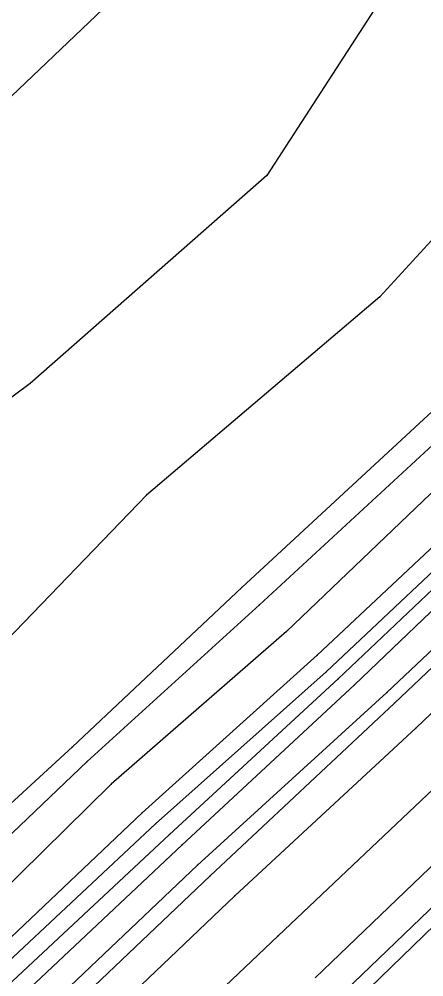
# Model space of a CAD drawing. Extents: x 1419505 to 1434054, y 1956910 to 1968644.
# Drawn here: x 1433354.9 to 1433438.9, y 1967921.4 to 1968120.2 of the extents above; entities that cross this region are included whole.
import ezdxf

# ---------------------------------------------------------------- set-up
doc = ezdxf.new("R2010")
doc.units = 0
for name, color, linetype in [('S_BREAKLINE', 7, 'Continuous'), ('S_DITCHLINE', 7, 'Continuous'), ('S_EDGE_PAVEMENT', 7, 'Continuous'), ('S_GRD_PT_SYM', 7, 'Continuous'), ('S_PAVEMENT_CROWN', 7, 'Continuous'), ('S_RDW_PT_SYM', 7, 'Continuous'), ('S_SHOULDER', 7, 'Continuous')]:
    doc.layers.add(name, color=color, linetype=linetype)

msp = doc.modelspace()

# ---------------------------------------------------------------- linework, layer by layer
at = {"layer": 'S_BREAKLINE'}
for p, q in [((1433446.7986, 1968150.2952), (1433406.3639, 1968087.7821)), ((1433372.3288, 1968122.4084), (1433324.3727, 1968076.6374)), ((1433478.1006, 1968115.5329), (1433429.8175, 1968062.5675)), ((1433406.3639, 1968087.7821), (1433357.1698, 1968044.5593)), ((1433429.8175, 1968062.5675), (1433381.3473, 1968021.4289)), ((1433357.1698, 1968044.5593), (1433321.8795, 1968018.3507)), ((1433445.2155, 1968043.0323), (1433401.1116, 1968002.2556)), ((1433448.2667, 1968038.776), (1433404.8098, 1967998.6654)), ((1433452.878, 1968033.7267), (1433410.4162, 1967993.114)), ((1433459.0324, 1968027.8873), (1433416.7976, 1967988.1677)), ((1433478.1666, 1968024.8541), (1433431.2646, 1967980.4192)), ((1433381.3473, 1968021.4289), (1433348.4512, 1967987.2566)), ((1433465.3218, 1968021.0768), (1433424.5541, 1967982.0453)), ((1433401.1116, 1968002.2556), (1433366.0013, 1967969.1485)), ((1433404.8098, 1967998.6654), (1433369.0245, 1967966.1193)), ((1433410.4162, 1967993.114), (1433374.0349, 1967961.366)), ((1433416.7976, 1967988.1677), (1433380.4183, 1967955.4326)), ((1433424.5541, 1967982.0453), (1433388.6688, 1967948.7392)), ((1433431.2646, 1967980.4192), (1433391.915, 1967944.5839)), ((1433366.0013, 1967969.1485), (1433317.6282, 1967925.0046)), ((1433369.0245, 1967966.1193), (1433322.3975, 1967921.5484)), ((1433374.0349, 1967961.366), (1433328.2779, 1967916.4151)), ((1433380.4183, 1967955.4326), (1433332.3222, 1967909.8727)), ((1433388.6688, 1967948.7392), (1433342.1288, 1967904.9293)), ((1433458.1163, 1967948.6232), (1433422.053, 1967913.6679)), ((1433391.915, 1967944.5839), (1433346.3081, 1967901.2751))]:
    msp.add_line(p, q, dxfattribs=at)
at = {"layer": 'S_DITCHLINE'}
for p, q in [((1433461.3795, 1968025.0701), (1433418.6757, 1967984.6855)), ((1433463.2746, 1968023.216), (1433421.1659, 1967983.2564)), ((1433418.6757, 1967984.6855), (1433383.1975, 1967953.1234)), ((1433421.1659, 1967983.2564), (1433386.0926, 1967950.9283)), ((1433383.1975, 1967953.1234), (1433338.1335, 1967910.9367)), ((1433386.0926, 1967950.9283), (1433339.4866, 1967907.3875))]:
    msp.add_line(p, q, dxfattribs=at)
at = {"layer": 'S_EDGE_PAVEMENT'}
for p, q in [((1433484.137, 1968018.0306), (1433437.3099, 1967973.0727)), ((1433437.3099, 1967973.0727), (1433399.6665, 1967938.1975)), ((1433452.1559, 1967955.5666), (1433416.3736, 1967921.1714)), ((1433399.6665, 1967938.1975), (1433354.2296, 1967894.8497))]:
    msp.add_line(p, q, dxfattribs=at)
at = {"layer": 'S_GRD_PT_SYM'}
for points in [[(1433406.3639, 1968087.7821), (1433406.3639, 1968087.8321), (1433406.3639, 1968087.7821), (1433406.3139, 1968087.7821), (1433406.3639, 1968087.7821), (1433406.3639, 1968087.7321), (1433406.3639, 1968087.7821), (1433406.4139, 1968087.7821)], [(1433429.8175, 1968062.5675), (1433429.8175, 1968062.6175), (1433429.8175, 1968062.5675), (1433429.7675, 1968062.5675), (1433429.8175, 1968062.5675), (1433429.8175, 1968062.5175), (1433429.8175, 1968062.5675), (1433429.8675, 1968062.5675)], [(1433357.1698, 1968044.5593), (1433357.1698, 1968044.6093), (1433357.1698, 1968044.5593), (1433357.1198, 1968044.5593), (1433357.1698, 1968044.5593), (1433357.1698, 1968044.5093), (1433357.1698, 1968044.5593), (1433357.2198, 1968044.5593)], [(1433381.3473, 1968021.4289), (1433381.3473, 1968021.4789), (1433381.3473, 1968021.4289), (1433381.2973, 1968021.4289), (1433381.3473, 1968021.4289), (1433381.3473, 1968021.3789), (1433381.3473, 1968021.4289), (1433381.3973, 1968021.4289)], [(1433401.1116, 1968002.2556), (1433401.1116, 1968002.3056), (1433401.1116, 1968002.2556), (1433401.0616, 1968002.2556), (1433401.1116, 1968002.2556), (1433401.1116, 1968002.2056), (1433401.1116, 1968002.2556), (1433401.1616, 1968002.2556)], [(1433404.8098, 1967998.6654), (1433404.8098, 1967998.7154), (1433404.8098, 1967998.6654), (1433404.7598, 1967998.6654), (1433404.8098, 1967998.6654), (1433404.8098, 1967998.6154), (1433404.8098, 1967998.6654), (1433404.8598, 1967998.6654)], [(1433410.4162, 1967993.114), (1433410.4162, 1967993.164), (1433410.4162, 1967993.114), (1433410.3662, 1967993.114), (1433410.4162, 1967993.114), (1433410.4162, 1967993.064), (1433410.4162, 1967993.114), (1433410.4662, 1967993.114)], [(1433416.7976, 1967988.1677), (1433416.7976, 1967988.2177), (1433416.7976, 1967988.1677), (1433416.7476, 1967988.1677), (1433416.7976, 1967988.1677), (1433416.7976, 1967988.1177), (1433416.7976, 1967988.1677), (1433416.8476, 1967988.1677)], [(1433418.6757, 1967984.6855), (1433418.6757, 1967984.7355), (1433418.6757, 1967984.6855), (1433418.6257, 1967984.6855), (1433418.6757, 1967984.6855), (1433418.6757, 1967984.6355), (1433418.6757, 1967984.6855), (1433418.7257, 1967984.6855)], [(1433421.1659, 1967983.2564), (1433421.1659, 1967983.3064), (1433421.1659, 1967983.2564), (1433421.1159, 1967983.2564), (1433421.1659, 1967983.2564), (1433421.1659, 1967983.2064), (1433421.1659, 1967983.2564), (1433421.2159, 1967983.2564)], [(1433424.5541, 1967982.0453), (1433424.5541, 1967982.0953), (1433424.5541, 1967982.0453), (1433424.5041, 1967982.0453), (1433424.5541, 1967982.0453), (1433424.5541, 1967981.9953), (1433424.5541, 1967982.0453), (1433424.6041, 1967982.0453)], [(1433431.2646, 1967980.4192), (1433431.2646, 1967980.4692), (1433431.2646, 1967980.4192), (1433431.2146, 1967980.4192), (1433431.2646, 1967980.4192), (1433431.2646, 1967980.3692), (1433431.2646, 1967980.4192), (1433431.3146, 1967980.4192)], [(1433366.0013, 1967969.1485), (1433366.0013, 1967969.1985), (1433366.0013, 1967969.1485), (1433365.9513, 1967969.1485), (1433366.0013, 1967969.1485), (1433366.0013, 1967969.0985), (1433366.0013, 1967969.1485), (1433366.0513, 1967969.1485)], [(1433369.0245, 1967966.1193), (1433369.0245, 1967966.1693), (1433369.0245, 1967966.1193), (1433368.9745, 1967966.1193), (1433369.0245, 1967966.1193), (1433369.0245, 1967966.0693), (1433369.0245, 1967966.1193), (1433369.0745, 1967966.1193)], [(1433374.0349, 1967961.366), (1433374.0349, 1967961.416), (1433374.0349, 1967961.366), (1433373.9849, 1967961.366), (1433374.0349, 1967961.366), (1433374.0349, 1967961.316), (1433374.0349, 1967961.366), (1433374.0849, 1967961.366)], [(1433380.4183, 1967955.4326), (1433380.4183, 1967955.4826), (1433380.4183, 1967955.4326), (1433380.3683, 1967955.4326), (1433380.4183, 1967955.4326), (1433380.4183, 1967955.3826), (1433380.4183, 1967955.4326), (1433380.4683, 1967955.4326)], [(1433383.1975, 1967953.1234), (1433383.1975, 1967953.1734), (1433383.1975, 1967953.1234), (1433383.1475, 1967953.1234), (1433383.1975, 1967953.1234), (1433383.1975, 1967953.0734), (1433383.1975, 1967953.1234), (1433383.2475, 1967953.1234)], [(1433386.0926, 1967950.9283), (1433386.0926, 1967950.9783), (1433386.0926, 1967950.9283), (1433386.0426, 1967950.9283), (1433386.0926, 1967950.9283), (1433386.0926, 1967950.8783), (1433386.0926, 1967950.9283), (1433386.1426, 1967950.9283)], [(1433388.6688, 1967948.7392), (1433388.6688, 1967948.7892), (1433388.6688, 1967948.7392), (1433388.6188, 1967948.7392), (1433388.6688, 1967948.7392), (1433388.6688, 1967948.6892), (1433388.6688, 1967948.7392), (1433388.7188, 1967948.7392)], [(1433391.915, 1967944.5839), (1433391.915, 1967944.6339), (1433391.915, 1967944.5839), (1433391.865, 1967944.5839), (1433391.915, 1967944.5839), (1433391.915, 1967944.5339), (1433391.915, 1967944.5839), (1433391.965, 1967944.5839)]]:
    msp.add_lwpolyline(points, dxfattribs=at)
at = {"layer": 'S_PAVEMENT_CROWN'}
for p, q in [((1433444.8374, 1967964.1652), (1433408.6731, 1967929.8999)), ((1433408.6731, 1967929.8999), (1433362.3101, 1967885.9091))]:
    msp.add_line(p, q, dxfattribs=at)
at = {"layer": 'S_RDW_PT_SYM'}
for points in [[(1433432.8197, 1967978.2391), (1433432.8197, 1967978.2891), (1433432.8197, 1967978.2391), (1433432.7697, 1967978.2391), (1433432.8197, 1967978.2391), (1433432.8197, 1967978.1891), (1433432.8197, 1967978.2391), (1433432.8697, 1967978.2391)], [(1433437.3099, 1967973.0727), (1433437.3099, 1967973.1227), (1433437.3099, 1967973.0727), (1433437.2599, 1967973.0727), (1433437.3099, 1967973.0727), (1433437.3099, 1967973.0227), (1433437.3099, 1967973.0727), (1433437.3599, 1967973.0727)], [(1433394.5702, 1967942.3597), (1433394.5702, 1967942.4097), (1433394.5702, 1967942.3597), (1433394.5202, 1967942.3597), (1433394.5702, 1967942.3597), (1433394.5702, 1967942.3097), (1433394.5702, 1967942.3597), (1433394.6202, 1967942.3597)], [(1433399.6665, 1967938.1975), (1433399.6665, 1967938.2475), (1433399.6665, 1967938.1975), (1433399.6165, 1967938.1975), (1433399.6665, 1967938.1975), (1433399.6665, 1967938.1475), (1433399.6665, 1967938.1975), (1433399.7165, 1967938.1975)], [(1433408.6731, 1967929.8999), (1433408.6731, 1967929.9499), (1433408.6731, 1967929.8999), (1433408.6231, 1967929.8999), (1433408.6731, 1967929.8999), (1433408.6731, 1967929.8499), (1433408.6731, 1967929.8999), (1433408.7231, 1967929.8999)]]:
    msp.add_lwpolyline(points, dxfattribs=at)
at = {"layer": 'S_SHOULDER'}
for p, q in [((1433479.9157, 1968022.908), (1433432.8197, 1967978.2391)), ((1433432.8197, 1967978.2391), (1433394.5702, 1967942.3597)), ((1433456.7062, 1967951.3033), (1433419.8198, 1967915.858)), ((1433394.5702, 1967942.3597), (1433348.9792, 1967899.06))]:
    msp.add_line(p, q, dxfattribs=at)

doc.saveas('drawing.dxf')
